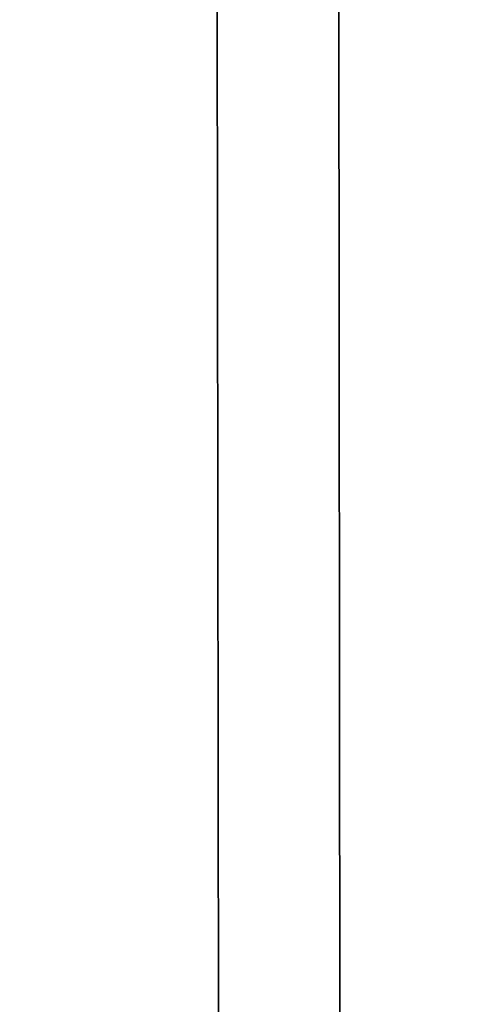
# Model space of a CAD drawing. Header units: metres. Extents: x -258 to 72, y -72 to 102.
# Tile 697 of 1056: x -11.8742 to -11.8019, y 79.8924 to 80.0526. Entities that reach past the tile are written whole.
import ezdxf

# ---------------------------------------------------------------- set-up
doc = ezdxf.new("R2010")
doc.units = ezdxf.units.M
doc.layers.add('solid_FREESTAND_ASM_SW0005', color=7, linetype='CONTINUOUS')

msp = doc.modelspace()

# ---------------------------------------------------------------- linework, layer by layer
at = {"layer": 'solid_FREESTAND_ASM_SW0005'}
for points in [[(-11.839768, 100.5, 23.090229), (-12.546236, 19.27672, 24.078566), (-12.655509, 100.5, 24.247789)], [(-11.839768, 100.5, 23.090229), (-11.770615, 19.759874, 23.00201), (-12.546236, 19.27672, 24.078566)], [(-11.424497, 87.773895, 22.579872), (-11.770615, 19.759874, 23.00201), (-11.839768, 100.5, 23.090229)], [(-12.076273, 87.230507, 41.197395), (-12.546221, 19.276731, 40.521458), (-11.770597, 19.759884, 41.598011)], [(-12.042157, 86.563896, 41.243515), (-12.076273, 87.230507, 41.197395), (-11.770597, 19.759884, 41.598011)], [(-11.967987, 85.881363, 41.342525), (-12.042157, 86.563896, 41.243515), (-11.770597, 19.759884, 41.598011)], [(-11.848083, 85.173744, 41.499073), (-11.967987, 85.881363, 41.342525), (-11.770597, 19.759884, 41.598011)], [(-11.673482, 84.430199, 41.71965), (-11.848083, 85.173744, 41.499073), (-11.770597, 19.759884, 41.598011)]]:
    msp.add_3dface(points, dxfattribs=at)

doc.saveas('drawing.dxf')
